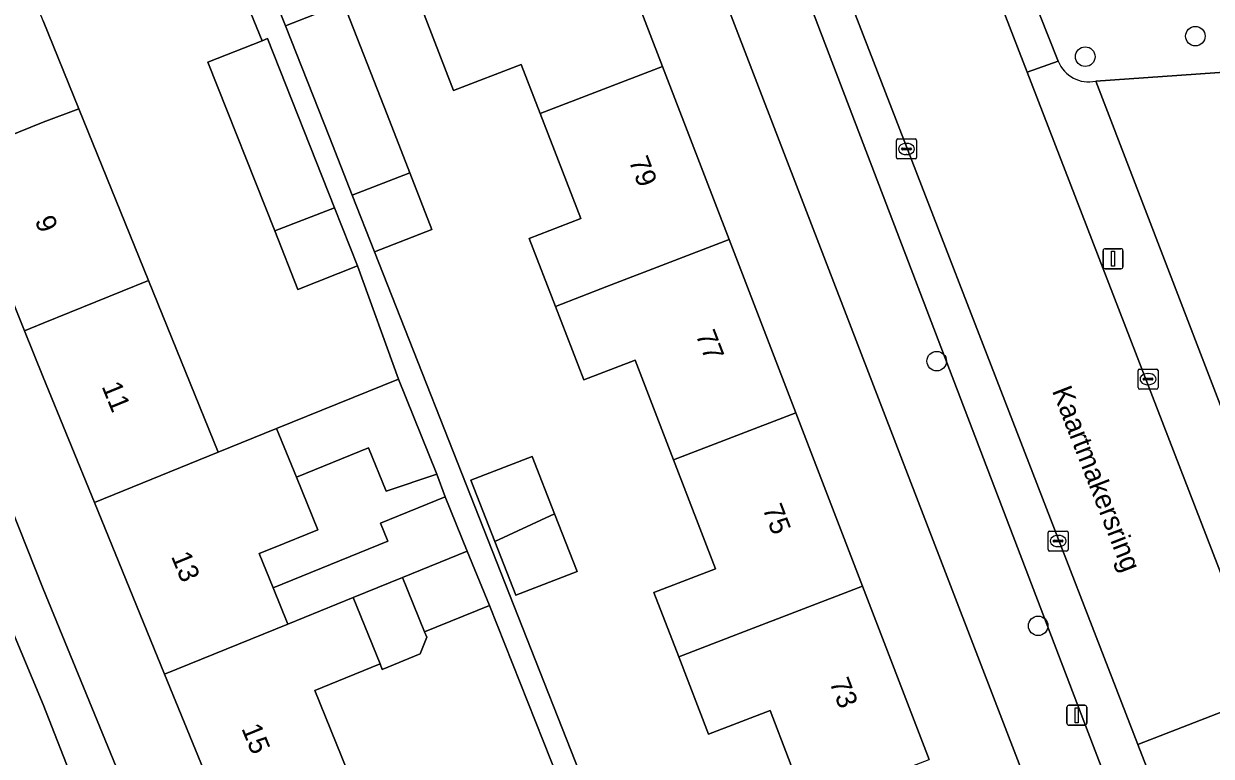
# Model space of a CAD drawing. Extents: x 162989 to 165008, y 383432 to 384338.
# Drawn here: x 163999 to 164058.4, y 383921.7 to 383958.3 of the extents above; entities that cross this region are included whole.
import ezdxf

# ---------------------------------------------------------------- set-up
doc = ezdxf.new("R2010")
doc.units = 0
for name, color, linetype in [('IMGEO_Boom', 7, 'Continuous'), ('IMGEO_Erf', 7, 'Continuous'), ('IMGEO_Groenvoorziening', 7, 'Continuous'), ('IMGEO_Kolk', 7, 'Continuous'), ('IMGEO_Lichtmast', 7, 'Continuous'), ('IMGEO_Openbare_ruimte_label', 7, 'Continuous'), ('IMGEO_Pand', 7, 'Continuous'), ('IMGEO_Pand_nummerreeks', 7, 'Continuous'), ('IMGEO_Parkeervlak_open', 7, 'Continuous'), ('IMGEO_Rijbaan_lokaal_open', 7, 'Continuous'), ('IMGEO_Voetpad_open', 7, 'Continuous')]:
    doc.layers.add(name, color=color, linetype=linetype)

msp = doc.modelspace()

# ---------------------------------------------------------------- linework, layer by layer
at = {"layer": 'IMGEO_Boom'}
for centre in [(164057.6, 383957.711), (164052.095, 383956.686), (164044.67, 383941.47), (164049.742, 383928.241)]:
    msp.add_circle(centre, 0.489, dxfattribs=at)
at = {"layer": 'IMGEO_Erf'}
for points in [[(164052.64, 383911.353), (164023.341, 383987.438), (164006.566, 383980.578), (164008.276, 383976.239), (164010.372, 383970.921), (164010.574, 383971), (164011.167, 383969.484), (164013.96, 383970.559), (164014.355, 383969.533), (164018.448, 383971.108), (164018.394, 383971.249), (164016.476, 383976.231)], [(164010.946, 383957.486), (164008.471, 383963.556), (164005.594, 383962.354), (164004.521, 383965.043), (164004.335, 383965.509), (164003.268, 383968.063), (164003.313, 383968.081), (164006.143, 383969.263), (164002.248, 383978.813), (163983.442, 383971.144), (163992.717, 383948.402), (164000, 383930.097), (164014.027, 383895.881)], [(164027.625, 383964.862), (164030.959, 383956.203), (164034.293, 383947.544), (164037.626, 383938.886), (164040.96, 383930.227), (164044.293, 383921.568)], [(164010.39, 383962.608), (164012.119, 383958.222), (164015.016, 383959.355), (164017.191, 383953.795), (164018.329, 383950.886), (164019.438, 383948.05), (164016.569, 383946.93), (164034.216, 383902.156), (164051.609, 383909.011)], [(164038.183, 383919.216), (164036.338, 383924.007), (164033.264, 383922.824), (164031.775, 383926.691), (164030.535, 383929.913), (164033.609, 383931.096), (164031.515, 383936.533), (164029.595, 383941.521), (164027.026, 383940.532), (164025.613, 383944.202), (164024.304, 383947.603), (164026.872, 383948.592), (164024.848, 383953.85), (164023.905, 383956.299), (164020.52, 383954.995), (164018.121, 383961.225)], [(164000, 383958.474), (164001.781, 383954.086), (164005.265, 383945.5), (164008.75, 383936.914), (164011.674, 383938.102), (164017.757, 383940.573), (164015.718, 383946.241), (164012.74, 383945.058), (164011.578, 383947.982), (164008.231, 383956.407), (164010.946, 383957.486)], [(164069.069, 383924.197), (164078.387, 383925.276), (164077.824, 383931.704), (164072.371, 383931.227), (164071.74, 383938.432), (164066.401, 383937.964), (164067.027, 383930.816), (164064.348, 383930.581), (164063.097, 383943.658), (164061.906, 383956.11), (164052.622, 383955.466), (164062.368, 383930.108), (164063.652, 383926.765)], [(164009.576, 383917.249), (164006.069, 383925.826), (164002.563, 383934.402), (164000, 383940.669), (163999.069, 383942.984), (163995.592, 383951.626)], [(164026.91, 383917.657), (164022.306, 383929.254), (164019.067, 383927.939), (164019.175, 383927.672), (164018.854, 383926.839), (164016.951, 383926.066), (164016.84, 383926.338), (164014.32, 383925.315), (164013.579, 383925.014), (164015.718, 383919.744)]]:
    msp.add_lwpolyline(points, dxfattribs=at)
for points in [[(164016.859, 383933.375), (164020.098, 383934.691), (164019.686, 383935.825), (164017.144, 383934.967), (164016.262, 383937.139), (164012.66, 383935.675), (164013.728, 383933.045), (164011.51, 383932.144), (164010.802, 383931.857), (164011.497, 383930.146), (164017.225, 383932.474)], [(164025.571, 383933.837), (164026.693, 383930.962), (164023.63, 383929.767), (164022.583, 383932.45), (164021.388, 383935.514), (164024.451, 383936.709)]]:
    msp.add_lwpolyline(points, close=True, dxfattribs=at)
at = {"layer": 'IMGEO_Groenvoorziening'}
for points in [[(164064.981, 383963.856), (164049.808, 383958.807), (164050.744, 383956.46)], [(164052.622, 383955.466), (164061.906, 383956.11), (164075.769, 383957.324), (164076.316, 383951.083), (164089.916, 383952.274), (164089.898, 383952.471), (164091.478, 383952.667), (164091.324, 383954.477)]]:
    msp.add_lwpolyline(points, dxfattribs=at)
msp.add_arc((164052.268, 383957.068), 1.64, 201.74283, 282.47384, dxfattribs=at)
at = {"layer": 'IMGEO_Kolk'}
for p, q in [((164042.659, 383951.648), (164042.659, 383952.5)), ((164042.734, 383952.574), (164043.586, 383952.574)), ((164042.961, 383952.117), (164043.359, 383952.117)), ((164043.147, 383952.354), (164043.172, 383952.354)), ((164043.66, 383952.5), (164043.66, 383951.648)), ((164043.586, 383951.574), (164042.734, 383951.574)), ((164042.918, 383952.068), (164042.918, 383952.08)), ((164043.356, 383952.031), (164042.958, 383952.031)), ((164043.17, 383951.794), (164043.145, 383951.794)), ((164043.402, 383952.08), (164043.402, 383952.068)), ((164054.735, 383940.145), (164054.735, 383940.997)), ((164054.81, 383941.071), (164055.662, 383941.071)), ((164055.223, 383940.851), (164055.248, 383940.851)), ((164055.736, 383940.997), (164055.736, 383940.145)), ((164054.994, 383940.565), (164054.994, 383940.577)), ((164055.432, 383940.528), (164055.034, 383940.528)), ((164055.037, 383940.614), (164055.435, 383940.614)), ((164055.246, 383940.291), (164055.221, 383940.291)), ((164055.478, 383940.577), (164055.478, 383940.565)), ((164055.662, 383940.071), (164054.81, 383940.071)), ((164050.239, 383932.053), (164050.239, 383932.905)), ((164050.314, 383932.979), (164051.166, 383932.979)), ((164050.541, 383932.522), (164050.939, 383932.522)), ((164050.727, 383932.759), (164050.752, 383932.759)), ((164051.24, 383932.905), (164051.24, 383932.053)), ((164051.166, 383931.979), (164050.314, 383931.979)), ((164050.498, 383932.473), (164050.498, 383932.485)), ((164050.936, 383932.436), (164050.538, 383932.436)), ((164050.75, 383932.199), (164050.725, 383932.199)), ((164050.982, 383932.485), (164050.982, 383932.473))]:
    msp.add_line(p, q, dxfattribs=at)
for points in [[(164042.659, 383951.648), (164042.659, 383952.5)], [(164042.734, 383952.574), (164043.586, 383952.574)], [(164043.66, 383952.5), (164043.66, 383951.648)], [(164043.586, 383951.574), (164042.734, 383951.574)], [(164054.735, 383940.145), (164054.735, 383940.997)], [(164054.81, 383941.071), (164055.662, 383941.071)], [(164055.736, 383940.997), (164055.736, 383940.145)], [(164055.662, 383940.071), (164054.81, 383940.071)], [(164050.239, 383932.053), (164050.239, 383932.905)], [(164050.314, 383932.979), (164051.166, 383932.979)], [(164051.24, 383932.905), (164051.24, 383932.053)], [(164051.166, 383931.979), (164050.314, 383931.979)]]:
    msp.add_lwpolyline(points, dxfattribs=at)
for centre, radius, start, end in [((164042.736, 383952.498), 0.0765, 91.55205, 178.44795), ((164042.736, 383952.498), 0.0765, 91.55205, 178.44795), ((164042.958, 383952.077), 0.0403, 85.87752, 175.75265), ((164043.363, 383952.079), 0.0386, 1.73085, 96.63898), ((164043.584, 383952.498), 0.0765, 1.55205, 88.44795), ((164043.584, 383952.498), 0.0765, 1.55205, 88.44795), ((164042.736, 383951.65), 0.0765, 181.55205, 268.44795), ((164042.736, 383951.65), 0.0765, 181.55205, 268.44795), ((164042.955, 383952.067), 0.0366, 178.93798, 274.71019), ((164043.359, 383952.074), 0.043, 264.86636, 352.45326), ((164043.584, 383951.65), 0.0765, 271.55205, 358.44795), ((164043.584, 383951.65), 0.0765, 271.55205, 358.44795), ((164054.812, 383940.995), 0.0765, 91.55205, 178.44795), ((164054.812, 383940.995), 0.0765, 91.55205, 178.44795), ((164055.66, 383940.995), 0.0765, 1.55205, 88.44795), ((164055.66, 383940.995), 0.0765, 1.55205, 88.44795), ((164055.034, 383940.574), 0.0403, 85.87752, 175.75265), ((164055.031, 383940.564), 0.0366, 178.93798, 274.71019), ((164055.435, 383940.571), 0.043, 264.86636, 352.45326), ((164055.439, 383940.576), 0.0386, 1.73085, 96.63898), ((164054.812, 383940.147), 0.0765, 181.55205, 268.44795), ((164054.812, 383940.147), 0.0765, 181.55205, 268.44795), ((164055.66, 383940.147), 0.0765, 271.55205, 358.44795), ((164055.66, 383940.147), 0.0765, 271.55205, 358.44795), ((164050.316, 383932.903), 0.0765, 91.55205, 178.44795), ((164050.316, 383932.903), 0.0765, 91.55205, 178.44795), ((164050.538, 383932.482), 0.0403, 85.87752, 175.75265), ((164050.943, 383932.484), 0.0386, 1.73085, 96.63898), ((164051.164, 383932.903), 0.0765, 1.55205, 88.44795), ((164051.164, 383932.903), 0.0765, 1.55205, 88.44795), ((164050.316, 383932.055), 0.0765, 181.55205, 268.44795), ((164050.316, 383932.055), 0.0765, 181.55205, 268.44795), ((164050.535, 383932.472), 0.0366, 178.93798, 274.71019), ((164050.939, 383932.479), 0.043, 264.86636, 352.45326), ((164051.164, 383932.055), 0.0765, 271.55205, 358.44795), ((164051.164, 383932.055), 0.0765, 271.55205, 358.44795)]:
    msp.add_arc(centre, radius, start, end, dxfattribs=at)
for centre, major_axis, ratio, start_param, end_param in [((164043.146, 383952.074), (-0.387, 0.002), 0.722429, 4.712389, 7.853982), ((164043.171, 383952.074), (-0.39, 0.002), 0.717154, 1.570796, 4.712389), ((164055.222, 383940.571), (-0.387, 0.002), 0.722429, 4.712389, 7.853982), ((164055.247, 383940.571), (-0.39, 0.002), 0.717154, 1.570796, 4.712389), ((164050.726, 383932.479), (-0.387, 0.002), 0.722429, 4.712389, 7.853982), ((164050.751, 383932.479), (-0.39, 0.002), 0.717154, 1.570796, 4.712389)]:
    msp.add_ellipse(centre, major_axis=major_axis, ratio=ratio, start_param=start_param, end_param=end_param, dxfattribs=at)
at = {"layer": 'IMGEO_Lichtmast'}
for p, q in [((164052.989, 383946.189), (164052.989, 383946.989)), ((164052.989, 383946.989), (164052.989, 383946.189)), ((164053.089, 383947.089), (164053.879, 383947.089)), ((164053.879, 383947.089), (164053.089, 383947.089)), ((164053.979, 383946.989), (164053.979, 383946.189)), ((164053.979, 383946.189), (164053.979, 383946.989)), ((164053.879, 383946.089), (164053.089, 383946.089)), ((164053.089, 383946.089), (164053.879, 383946.089)), ((164051.279, 383924.272), (164052.069, 383924.272)), ((164052.069, 383924.272), (164051.279, 383924.272)), ((164051.179, 383923.372), (164051.179, 383924.172)), ((164051.179, 383924.172), (164051.179, 383923.372)), ((164052.169, 383924.172), (164052.169, 383923.372)), ((164052.169, 383923.372), (164052.169, 383924.172)), ((164052.069, 383923.272), (164051.279, 383923.272)), ((164051.279, 383923.272), (164052.069, 383923.272))]:
    msp.add_line(p, q, dxfattribs=at)
for points in [[(164053.409, 383946.964), (164053.559, 383946.964), (164053.559, 383946.214), (164053.409, 383946.214), (164053.409, 383946.964)], [(164051.599, 383924.147), (164051.749, 383924.147), (164051.749, 383923.397), (164051.599, 383923.397), (164051.599, 383924.147)]]:
    msp.add_lwpolyline(points, dxfattribs=at)
for centre, start, end in [((164053.089, 383946.989), 90, 180), ((164053.089, 383946.989), 90, 180), ((164053.879, 383946.989), 0, 90), ((164053.879, 383946.989), 360, 90), ((164053.089, 383946.189), 180, 270), ((164053.089, 383946.189), 180, 270), ((164053.879, 383946.189), 270, 0), ((164053.879, 383946.189), 270, 0), ((164051.279, 383924.172), 90, 180), ((164051.279, 383924.172), 90, 180), ((164052.069, 383924.172), 0, 90), ((164052.069, 383924.172), 360, 90), ((164051.279, 383923.372), 180, 270), ((164051.279, 383923.372), 180, 270), ((164052.069, 383923.372), 270, 0), ((164052.069, 383923.372), 270, 0)]:
    msp.add_arc(centre, 0.1, start, end, dxfattribs=at)
at = {"layer": 'IMGEO_Pand'}
for points in [[(164027.625, 383964.862), (164021.506, 383962.528), (164018.121, 383961.225), (164020.52, 383954.995), (164023.905, 383956.299), (164024.848, 383953.85), (164030.959, 383956.203)], [(163995.592, 383951.626), (164000, 383953.416), (164001.781, 383954.086), (164000, 383958.474), (163998.269, 383962.74), (163992.125, 383960.244)], [(164012.119, 383958.222), (164014.307, 383952.67), (164015.452, 383949.766), (164018.329, 383950.886), (164017.191, 383953.795), (164015.016, 383959.355)], [(164011.209, 383957.59), (164010.946, 383957.486), (164008.231, 383956.407), (164011.578, 383947.982), (164014.568, 383949.136)], [(164024.848, 383953.85), (164026.872, 383948.592), (164024.304, 383947.603), (164025.613, 383944.202), (164028.184, 383945.192), (164034.293, 383947.544), (164030.959, 383956.203)], [(164005.265, 383945.5), (164001.781, 383954.086), (164000, 383953.416), (163995.592, 383951.626), (163999.069, 383942.984), (164000, 383943.362)], [(164018.329, 383950.886), (164015.452, 383949.766), (164016.569, 383946.93), (164019.438, 383948.05)], [(164014.568, 383949.136), (164011.578, 383947.982), (164012.74, 383945.058), (164015.718, 383946.241)], [(164025.613, 383944.202), (164027.026, 383940.532), (164029.595, 383941.521), (164031.515, 383936.533), (164037.626, 383938.886), (164034.293, 383947.544), (164028.184, 383945.192)], [(164008.75, 383936.914), (164005.265, 383945.5), (164000, 383943.362), (163999.069, 383942.984), (164000, 383940.669), (164002.563, 383934.402)], [(164011.674, 383938.102), (164012.66, 383935.675), (164016.262, 383937.139), (164017.144, 383934.967), (164019.686, 383935.825), (164017.757, 383940.573)], [(164040.96, 383930.227), (164037.626, 383938.886), (164031.515, 383936.533), (164033.609, 383931.096), (164030.535, 383929.913), (164031.775, 383926.691), (164034.85, 383927.875)], [(164010.802, 383931.857), (164011.51, 383932.144), (164013.728, 383933.045), (164012.66, 383935.675), (164011.674, 383938.102), (164008.75, 383936.914), (164002.563, 383934.402), (164006.069, 383925.826), (164012.234, 383928.33), (164011.497, 383930.146)], [(164022.583, 383932.45), (164025.571, 383933.837), (164024.451, 383936.709), (164021.388, 383935.514)], [(164020.098, 383934.691), (164016.859, 383933.375), (164017.225, 383932.474), (164011.497, 383930.146), (164012.234, 383928.33), (164015.493, 383929.653), (164017.963, 383930.657), (164021.202, 383931.972)], [(164022.583, 383932.45), (164023.63, 383929.767), (164026.693, 383930.962), (164025.571, 383933.837)], [(164017.963, 383930.657), (164019.067, 383927.939), (164022.306, 383929.254), (164021.202, 383931.972)], [(164017.963, 383930.657), (164015.493, 383929.653), (164016.84, 383926.338), (164016.951, 383926.066), (164018.854, 383926.839), (164019.175, 383927.672), (164019.067, 383927.939)], [(164040.96, 383930.227), (164034.85, 383927.875), (164031.775, 383926.691), (164033.264, 383922.824), (164036.338, 383924.007), (164038.183, 383919.216), (164044.293, 383921.568)], [(164009.576, 383917.249), (164015.718, 383919.744), (164013.579, 383925.014), (164014.32, 383925.315), (164016.84, 383926.338), (164015.493, 383929.653), (164012.234, 383928.33), (164006.069, 383925.826)]]:
    msp.add_lwpolyline(points, close=True, dxfattribs=at)
at = {"layer": 'IMGEO_Parkeervlak_open'}
for points in [[(164019.97, 384006.252), (164022.657, 384000), (164026.97, 383988.762), (164028.365, 383985.136), (164031.879, 383976.1), (164034.409, 383969.594), (164053.017, 383920.868)], [(164056.319, 383918.197), (164054.725, 383922.314), (164042.621, 383953.571), (164027.726, 383992.038)]]:
    msp.add_lwpolyline(points, dxfattribs=at)
at = {"layer": 'IMGEO_Rijbaan_lokaal_open'}
for points in [[(164034.247, 383994.563), (164027.726, 383992.038), (164042.621, 383953.571), (164054.725, 383922.314), (164061.205, 383924.824), (164060.87, 383925.689), (164049.189, 383955.907)], [(164056.477, 383917.792), (164062.998, 383920.317), (164061.915, 383923.013), (164061.205, 383924.824), (164054.725, 383922.314), (164056.319, 383918.197)]]:
    msp.add_lwpolyline(points, close=True, dxfattribs=at)
msp.add_lwpolyline([(163988.382, 383936.273), (164000, 383906.981), (164006.644, 383891.352), (164012.318, 383893.596), (164004.63, 383912.46), (164000, 383924.312), (163980.791, 383970.272)], dxfattribs=at)
at = {"layer": 'IMGEO_Voetpad_open'}
msp.add_lwpolyline([(164035.651, 383995), (164033.692, 383999.988), (164032.996, 384001.758), (164026.406, 384018.688), (164025.028, 384017.823), (164032.145, 384000), (164032.516, 383999.04), (164034.247, 383994.563), (164049.189, 383955.907), (164050.744, 383956.46), (164049.808, 383958.807), (164049.013, 383960.709)], close=True, dxfattribs=at)
for points in [[(164016.084, 384016.002), (164014.172, 384010.446), (164014.738, 384008.825), (164016.566, 384004.048), (164018.357, 384000), (164022.709, 383989.079), (164023.084, 383988.104), (164023.341, 383987.438), (164052.64, 383911.353)], [(163992.717, 383948.402), (163983.442, 383971.144), (163982.952, 383972.345), (163981.487, 383971.769), (163980.367, 383971.287), (163980.791, 383970.272), (164000, 383924.312), (164004.63, 383912.46), (164012.318, 383893.596), (164016.024, 383894.987)], [(164053.017, 383920.868), (164034.409, 383969.594)], [(164008.471, 383963.556), (164010.946, 383957.486), (164011.209, 383957.59), (164014.568, 383949.136), (164015.718, 383946.241), (164017.757, 383940.573), (164019.686, 383935.825), (164020.098, 383934.691), (164021.202, 383931.972), (164022.306, 383929.254), (164026.91, 383917.657), (164028.022, 383914.647), (164030.669, 383907.485), (164032.962, 383901.662), (164034.216, 383902.156), (164016.569, 383946.93), (164015.452, 383949.766), (164014.307, 383952.67), (164012.119, 383958.222), (164010.39, 383962.608)], [(164050.744, 383956.46), (164049.189, 383955.907), (164060.87, 383925.689), (164063.652, 383926.765), (164062.368, 383930.108), (164052.622, 383955.466)], [(164014.027, 383895.881), (164000, 383930.097), (163992.717, 383948.402)]]:
    msp.add_lwpolyline(points, dxfattribs=at)
msp.add_arc((164052.268, 383957.068), 1.64, 201.74283, 282.47384, dxfattribs=at)

# ---------------------------------------------------------------- texts
at = {"layer": 'IMGEO_Openbare_ruimte_label'}
msp.add_text('Kaartmakersring', height=1, rotation=291.28017, dxfattribs=at).set_placement((164050.425, 383939.99))
at = {"layer": 'IMGEO_Pand_nummerreeks'}
for s, rotation, p in [('79', 291.05673, (164029.262, 383951.48)), ('9', 291.91677, (163999.567, 383948.501)), ('77', 291.05673, (164032.607, 383942.793)), ('11', 292.2386, (164002.911, 383940.209)), ('75', 291.05673, (164035.951, 383934.106)), ('13', 292.23628, (164006.383, 383931.715)), ('73', 291.05673, (164039.296, 383925.419)), ('15', 292.2386, (164009.899, 383923.117))]:
    msp.add_text(s, height=1, rotation=rotation, dxfattribs=at).set_placement(p)

doc.saveas('drawing.dxf')
